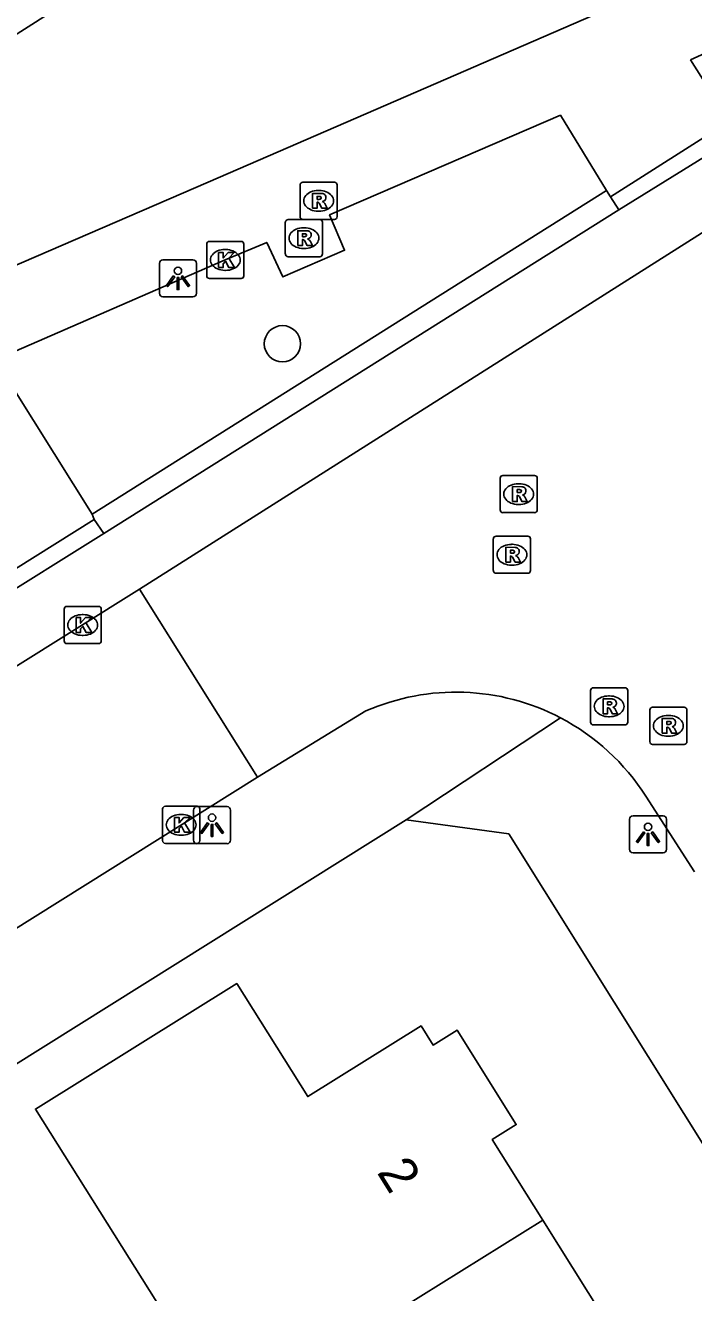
# Model space of a CAD drawing. Extents: x 159353 to 160616, y 385893 to 387321.
# Drawn here: x 159664.19 to 159682.19, y 386153.33 to 386187.43 of the extents above; entities that cross this region are included whole.
import ezdxf

# ---------------------------------------------------------------- set-up
doc = ezdxf.new("R2010")
doc.units = 0
for name, color, linetype in [('IMGEO_Boom', 7, 'Continuous'), ('IMGEO_Kolk', 7, 'Continuous'), ('IMGEO_Lichtpunt', 7, 'Continuous'), ('IMGEO_Pand', 7, 'Continuous'), ('IMGEO_Pand_nummerreeks', 7, 'Continuous'), ('IMGEO_Rijbaan_lokaal_open', 7, 'Continuous'), ('IMGEO_Rioolput', 7, 'Continuous'), ('IMGEO_Voetpad_open', 7, 'Continuous')]:
    doc.layers.add(name, color=color, linetype=linetype)

msp = doc.modelspace()

# ---------------------------------------------------------------- linework, layer by layer
at = {"layer": 'IMGEO_Boom'}
msp.add_circle((159671.116, 386178.86), 0.489, dxfattribs=at)
at = {"layer": 'IMGEO_Kolk'}
for p, q in [((159669.077, 386180.69), (159669.077, 386181.542)), ((159669.152, 386181.616), (159670.004, 386181.616)), ((159669.565, 386181.396), (159669.59, 386181.396)), ((159670.078, 386181.542), (159670.078, 386180.69)), ((159669.588, 386180.836), (159669.563, 386180.836)), ((159670.004, 386180.616), (159669.152, 386180.616)), ((159665.239, 386170.867), (159665.239, 386171.719)), ((159665.314, 386171.793), (159666.166, 386171.793)), ((159665.727, 386171.573), (159665.752, 386171.573)), ((159666.24, 386171.719), (159666.24, 386170.867)), ((159665.75, 386171.013), (159665.725, 386171.013)), ((159666.166, 386170.793), (159665.314, 386170.793)), ((159667.965, 386166.416), (159668.817, 386166.416)), ((159667.89, 386165.49), (159667.89, 386166.342)), ((159668.378, 386166.196), (159668.403, 386166.196)), ((159668.891, 386166.342), (159668.891, 386165.49)), ((159668.817, 386165.416), (159667.965, 386165.416)), ((159668.401, 386165.636), (159668.376, 386165.636))]:
    msp.add_line(p, q, dxfattribs=at)
for points in [[(159669.077, 386180.69), (159669.077, 386181.542)], [(159669.152, 386181.616), (159670.004, 386181.616)], [(159670.078, 386181.542), (159670.078, 386180.69)], [(159669.398, 386181.316), (159669.521, 386181.316), (159669.521, 386181.165), (159669.651, 386181.316), (159669.815, 386181.316), (159669.669, 386181.165), (159669.822, 386180.916), (159669.67, 386180.916), (159669.585, 386181.08), (159669.521, 386181.013), (159669.521, 386180.916), (159669.398, 386180.916), (159669.398, 386181.316)], [(159670.004, 386180.616), (159669.152, 386180.616)], [(159665.239, 386170.867), (159665.239, 386171.719)], [(159665.314, 386171.793), (159666.166, 386171.793)], [(159665.56, 386171.493), (159665.683, 386171.493), (159665.683, 386171.342), (159665.813, 386171.493), (159665.977, 386171.493), (159665.831, 386171.342), (159665.984, 386171.093), (159665.832, 386171.093), (159665.747, 386171.257), (159665.683, 386171.19), (159665.683, 386171.093), (159665.56, 386171.093), (159665.56, 386171.493)], [(159666.24, 386171.719), (159666.24, 386170.867)], [(159666.166, 386170.793), (159665.314, 386170.793)], [(159667.965, 386166.416), (159668.817, 386166.416)], [(159667.89, 386165.49), (159667.89, 386166.342)], [(159668.211, 386166.116), (159668.334, 386166.116), (159668.334, 386165.965), (159668.464, 386166.116), (159668.628, 386166.116), (159668.482, 386165.965), (159668.635, 386165.716), (159668.483, 386165.716), (159668.398, 386165.88), (159668.334, 386165.813), (159668.334, 386165.716), (159668.211, 386165.716), (159668.211, 386166.116)], [(159668.891, 386166.342), (159668.891, 386165.49)], [(159668.817, 386165.416), (159667.965, 386165.416)]]:
    msp.add_lwpolyline(points, dxfattribs=at)
for centre, start, end in [((159669.154, 386181.54), 91.552, 178.448), ((159669.154, 386181.54), 91.552, 178.448), ((159670.002, 386181.54), 1.552, 88.448), ((159670.002, 386181.54), 1.552, 88.448), ((159669.154, 386180.692), 181.552, 268.448), ((159669.154, 386180.692), 181.552, 268.448), ((159670.002, 386180.692), 271.552, 358.448), ((159670.002, 386180.692), 271.552, 358.448), ((159665.316, 386171.717), 91.552, 178.448), ((159665.316, 386171.717), 91.552, 178.448), ((159666.164, 386171.717), 1.552, 88.448), ((159666.164, 386171.717), 1.552, 88.448), ((159665.316, 386170.869), 181.552, 268.448), ((159665.316, 386170.869), 181.552, 268.448), ((159666.164, 386170.869), 271.552, 358.448), ((159666.164, 386170.869), 271.552, 358.448), ((159667.967, 386166.34), 91.552, 178.448), ((159667.967, 386166.34), 91.552, 178.448), ((159668.815, 386166.34), 1.552, 88.448), ((159668.815, 386166.34), 1.552, 88.448), ((159667.967, 386165.492), 181.552, 268.448), ((159667.967, 386165.492), 181.552, 268.448), ((159668.815, 386165.492), 271.552, 358.448), ((159668.815, 386165.492), 271.552, 358.448)]:
    msp.add_arc(centre, 0.0765, start, end, dxfattribs=at)
for centre, major_axis, ratio, start_param, end_param in [((159669.564, 386181.116), (-0.387, 0.002), 0.722429, 4.712389, 7.853982), ((159669.589, 386181.116), (-0.39, 0.002), 0.717154, 1.570796, 4.712389), ((159665.726, 386171.293), (-0.387, 0.002), 0.722429, 4.712389, 7.853982), ((159665.751, 386171.293), (-0.39, 0.002), 0.717154, 1.570796, 4.712389), ((159668.377, 386165.916), (-0.387, 0.002), 0.722429, 4.712389, 7.853982), ((159668.402, 386165.916), (-0.39, 0.002), 0.717154, 1.570796, 4.712389)]:
    msp.add_ellipse(centre, major_axis=major_axis, ratio=ratio, start_param=start_param, end_param=end_param, dxfattribs=at)
at = {"layer": 'IMGEO_Lichtpunt'}
for p, q in [((159667.805, 386181.025), (159667.805, 386180.218)), ((159667.805, 386181.025), (159667.805, 386180.218)), ((159668.707, 386181.12), (159667.899, 386181.12)), ((159668.707, 386181.12), (159667.899, 386181.12)), ((159668.801, 386180.218), (159668.801, 386181.025)), ((159668.801, 386180.218), (159668.801, 386181.025)), ((159667.899, 386180.124), (159668.707, 386180.124)), ((159667.899, 386180.124), (159668.707, 386180.124)), ((159669.624, 386166.405), (159668.816, 386166.405)), ((159669.624, 386166.405), (159668.816, 386166.405)), ((159668.722, 386166.31), (159668.722, 386165.503)), ((159668.722, 386166.31), (159668.722, 386165.503)), ((159669.718, 386165.503), (159669.718, 386166.31)), ((159669.718, 386165.503), (159669.718, 386166.31)), ((159680.461, 386166.064), (159680.461, 386165.257)), ((159680.461, 386166.064), (159680.461, 386165.257)), ((159681.363, 386166.159), (159680.555, 386166.159)), ((159681.363, 386166.159), (159680.555, 386166.159)), ((159681.457, 386165.257), (159681.457, 386166.064)), ((159681.457, 386165.257), (159681.457, 386166.064)), ((159668.816, 386165.409), (159669.624, 386165.409)), ((159668.816, 386165.409), (159669.624, 386165.409)), ((159680.555, 386165.163), (159681.363, 386165.163)), ((159680.555, 386165.163), (159681.363, 386165.163))]:
    msp.add_line(p, q, dxfattribs=at)
for points in [[(159668.179, 386180.689), (159668.218, 386180.661), (159668.03, 386180.399), (159667.992, 386180.426), (159668.179, 386180.689)], [(159668.391, 386180.661), (159668.429, 386180.688), (159668.616, 386180.426), (159668.577, 386180.398), (159668.391, 386180.661)], [(159668.281, 386180.641), (159668.328, 386180.641), (159668.328, 386180.319), (159668.281, 386180.319), (159668.281, 386180.641)], [(159669.096, 386165.974), (159669.135, 386165.946), (159668.947, 386165.684), (159668.909, 386165.711), (159669.096, 386165.974)], [(159669.198, 386165.926), (159669.245, 386165.926), (159669.245, 386165.604), (159669.198, 386165.604), (159669.198, 386165.926)], [(159669.308, 386165.946), (159669.346, 386165.973), (159669.533, 386165.711), (159669.494, 386165.683), (159669.308, 386165.946)], [(159680.835, 386165.728), (159680.874, 386165.7), (159680.686, 386165.438), (159680.648, 386165.465), (159680.835, 386165.728)], [(159680.937, 386165.68), (159680.984, 386165.68), (159680.984, 386165.358), (159680.937, 386165.358), (159680.937, 386165.68)], [(159681.047, 386165.7), (159681.085, 386165.727), (159681.272, 386165.465), (159681.233, 386165.437), (159681.047, 386165.7)]]:
    msp.add_lwpolyline(points, dxfattribs=at)
for centre in [(159668.304, 386180.823), (159669.221, 386166.108), (159680.96, 386165.862)]:
    msp.add_circle(centre, 0.0994, dxfattribs=at)
for centre, start, end in [((159667.899, 386181.025), 90, 180), ((159667.899, 386181.025), 90, 180), ((159668.707, 386181.025), 0, 90), ((159668.707, 386181.025), 0, 90), ((159667.899, 386180.218), 180, 270), ((159667.899, 386180.218), 180, 270), ((159668.707, 386180.218), 270, 0), ((159668.707, 386180.218), 270, 360), ((159668.816, 386166.31), 90, 180), ((159668.816, 386166.31), 90, 180), ((159669.624, 386166.31), 0, 90), ((159669.624, 386166.31), 0, 90), ((159680.555, 386166.064), 90, 180), ((159680.555, 386166.064), 90, 180), ((159681.363, 386166.064), 0, 90), ((159681.363, 386166.064), 0, 90), ((159668.816, 386165.503), 180, 270), ((159668.816, 386165.503), 180, 270), ((159669.624, 386165.503), 270, 0), ((159669.624, 386165.503), 270, 360), ((159680.555, 386165.257), 180, 270), ((159680.555, 386165.257), 180, 270), ((159681.363, 386165.257), 270, 0), ((159681.363, 386165.257), 270, 360)]:
    msp.add_arc(centre, 0.0946, start, end, dxfattribs=at)
at = {"layer": 'IMGEO_Pand'}
for points in [[(159665.383, 386188.102), (159662.06, 386185.987), (159661.583, 386186.744), (159657.463, 386184.135)], [(159672.103, 386151.532), (159669.661, 386150.002), (159664.466, 386158.268), (159669.886, 386161.642), (159671.796, 386158.603), (159674.849, 386160.506), (159675.173, 386159.989), (159675.818, 386160.391), (159677.412, 386157.849), (159676.767, 386157.447), (159678.126, 386155.28)], [(159678.126, 386155.28), (159672.103, 386151.532)], [(159678.126, 386155.28), (159681.365, 386150.113)]]:
    msp.add_lwpolyline(points, dxfattribs=at)
at = {"layer": 'IMGEO_Rijbaan_lokaal_open'}
for points in [[(159686.801, 386184.624), (159667.269, 386172.261)], [(159667.269, 386172.261), (159628.085, 386147.762)], [(159670.441, 386167.202), (159667.269, 386172.261)], [(159670.441, 386167.202), (159673.365, 386168.979)], [(159653.753, 386156.753), (159670.441, 386167.202)], [(159682.211, 386164.651), (159680.899, 386166.685)]]:
    msp.add_lwpolyline(points, dxfattribs=at)
for centre, radius, start, end in [((159675.792, 386163.428), 6.059, 62.3802, 113.6164), ((159675.787, 386163.426), 6.063, 32.5164, 62.3409)]:
    msp.add_arc(centre, radius, start, end, dxfattribs=at)
at = {"layer": 'IMGEO_Rioolput'}
for p, q in [((159671.59, 386182.282), (159671.59, 386183.134)), ((159671.665, 386183.208), (159672.517, 386183.208)), ((159672.591, 386183.134), (159672.591, 386182.282)), ((159672.078, 386182.988), (159672.103, 386182.988)), ((159672.101, 386182.428), (159672.076, 386182.428)), ((159671.194, 386181.278), (159671.194, 386182.13)), ((159671.269, 386182.204), (159672.121, 386182.204)), ((159672.517, 386182.208), (159671.665, 386182.208)), ((159672.195, 386182.13), (159672.195, 386181.278)), ((159671.682, 386181.984), (159671.707, 386181.984)), ((159671.705, 386181.424), (159671.68, 386181.424)), ((159672.121, 386181.204), (159671.269, 386181.204)), ((159676.976, 386174.39), (159676.976, 386175.242)), ((159677.051, 386175.316), (159677.903, 386175.316)), ((159677.977, 386175.242), (159677.977, 386174.39)), ((159677.464, 386175.096), (159677.489, 386175.096)), ((159677.903, 386174.316), (159677.051, 386174.316)), ((159677.487, 386174.536), (159677.462, 386174.536)), ((159676.794, 386172.758), (159676.794, 386173.61)), ((159676.869, 386173.684), (159677.721, 386173.684)), ((159677.795, 386173.61), (159677.795, 386172.758)), ((159677.282, 386173.464), (159677.307, 386173.464)), ((159677.305, 386172.904), (159677.28, 386172.904)), ((159677.721, 386172.684), (159676.869, 386172.684)), ((159679.411, 386168.678), (159679.411, 386169.53)), ((159679.486, 386169.604), (159680.338, 386169.604)), ((159680.412, 386169.53), (159680.412, 386168.678)), ((159679.899, 386169.384), (159679.924, 386169.384)), ((159679.922, 386168.824), (159679.897, 386168.824)), ((159681.006, 386168.154), (159681.006, 386169.006)), ((159681.081, 386169.08), (159681.933, 386169.08)), ((159681.494, 386168.86), (159681.519, 386168.86)), ((159682.007, 386169.006), (159682.007, 386168.154)), ((159680.338, 386168.604), (159679.486, 386168.604)), ((159681.933, 386168.08), (159681.081, 386168.08)), ((159681.517, 386168.3), (159681.492, 386168.3))]:
    msp.add_line(p, q, dxfattribs=at)
for points in [[(159671.59, 386182.282), (159671.59, 386183.134)], [(159671.665, 386183.208), (159672.517, 386183.208)], [(159672.591, 386183.134), (159672.591, 386182.282)], [(159672.179, 386182.906), (159671.927, 386182.908), (159671.927, 386182.508)], [(159672.105, 386182.827), (159672.051, 386182.827), (159672.051, 386182.746)], [(159672.051, 386182.746), (159672.103, 386182.746)], [(159671.927, 386182.508), (159672.051, 386182.508), (159672.051, 386182.67), (159672.062, 386182.67)], [(159672.109, 386182.641), (159672.18, 386182.508), (159672.32, 386182.508), (159672.255, 386182.634)], [(159671.194, 386181.278), (159671.194, 386182.13)], [(159671.269, 386182.204), (159672.121, 386182.204)], [(159672.517, 386182.208), (159671.665, 386182.208)], [(159672.195, 386182.13), (159672.195, 386181.278)], [(159671.783, 386181.902), (159671.531, 386181.904), (159671.531, 386181.504)], [(159671.709, 386181.823), (159671.655, 386181.823), (159671.655, 386181.742)], [(159671.655, 386181.742), (159671.707, 386181.742)], [(159671.531, 386181.504), (159671.655, 386181.504), (159671.655, 386181.666), (159671.666, 386181.666)], [(159671.713, 386181.637), (159671.784, 386181.504), (159671.924, 386181.504), (159671.859, 386181.63)], [(159672.121, 386181.204), (159671.269, 386181.204)], [(159676.976, 386174.39), (159676.976, 386175.242)], [(159677.051, 386175.316), (159677.903, 386175.316)], [(159677.977, 386175.242), (159677.977, 386174.39)], [(159677.565, 386175.014), (159677.313, 386175.016), (159677.313, 386174.616)], [(159677.491, 386174.935), (159677.437, 386174.935), (159677.437, 386174.854)], [(159677.313, 386174.616), (159677.437, 386174.616), (159677.437, 386174.778), (159677.448, 386174.778)], [(159677.437, 386174.854), (159677.489, 386174.854)], [(159677.495, 386174.749), (159677.566, 386174.616), (159677.706, 386174.616), (159677.641, 386174.742)], [(159677.903, 386174.316), (159677.051, 386174.316)], [(159676.794, 386172.758), (159676.794, 386173.61)], [(159676.869, 386173.684), (159677.721, 386173.684)], [(159677.795, 386173.61), (159677.795, 386172.758)], [(159677.383, 386173.382), (159677.131, 386173.384), (159677.131, 386172.984)], [(159677.309, 386173.303), (159677.255, 386173.303), (159677.255, 386173.222)], [(159677.255, 386173.222), (159677.307, 386173.222)], [(159677.131, 386172.984), (159677.255, 386172.984), (159677.255, 386173.146), (159677.266, 386173.146)], [(159677.313, 386173.117), (159677.384, 386172.984), (159677.524, 386172.984), (159677.459, 386173.11)], [(159677.721, 386172.684), (159676.869, 386172.684)], [(159679.411, 386168.678), (159679.411, 386169.53)], [(159679.486, 386169.604), (159680.338, 386169.604)], [(159680.412, 386169.53), (159680.412, 386168.678)], [(159680, 386169.302), (159679.748, 386169.304), (159679.748, 386168.904)], [(159679.926, 386169.223), (159679.872, 386169.223), (159679.872, 386169.142)], [(159679.872, 386169.142), (159679.924, 386169.142)], [(159679.748, 386168.904), (159679.872, 386168.904), (159679.872, 386169.066), (159679.883, 386169.066)], [(159679.93, 386169.037), (159680.001, 386168.904), (159680.141, 386168.904), (159680.076, 386169.03)], [(159681.006, 386168.154), (159681.006, 386169.006)], [(159681.081, 386169.08), (159681.933, 386169.08)], [(159681.595, 386168.778), (159681.343, 386168.78), (159681.343, 386168.38)], [(159682.007, 386169.006), (159682.007, 386168.154)], [(159680.338, 386168.604), (159679.486, 386168.604)], [(159681.343, 386168.38), (159681.467, 386168.38), (159681.467, 386168.542), (159681.478, 386168.542)], [(159681.521, 386168.699), (159681.467, 386168.699), (159681.467, 386168.618)], [(159681.467, 386168.618), (159681.519, 386168.618)], [(159681.525, 386168.513), (159681.596, 386168.38), (159681.736, 386168.38), (159681.671, 386168.506)], [(159681.933, 386168.08), (159681.081, 386168.08)]]:
    msp.add_lwpolyline(points, dxfattribs=at)
for centre, radius, start, end in [((159671.667, 386183.132), 0.0765, 91.552, 178.448), ((159671.667, 386183.132), 0.0765, 91.552, 178.448), ((159672.515, 386183.132), 0.0765, 1.552, 88.448), ((159672.515, 386183.132), 0.0765, 1.552, 88.448), ((159672.087, 386182.935), 0.19, 274.7715, 282.9687), ((159672.111, 386182.731), 0.0964, 77.0061, 93.1865), ((159672.125, 386182.788), 0.0378, 276.6634, 79.6772), ((159672.178, 386182.796), 0.109, 350.3612, 89.416), ((159672.176, 386182.796), 0.112, 277.5842, 350.9817), ((159672.061, 386182.617), 0.0533, 26.0293, 88.6989), ((159672.16, 386182.581), 0.108, 29.5134, 73.7905), ((159671.271, 386182.128), 0.0765, 91.552, 178.448), ((159671.271, 386182.128), 0.0765, 91.552, 178.448), ((159671.667, 386182.284), 0.0765, 181.552, 268.448), ((159671.667, 386182.284), 0.0765, 181.552, 268.448), ((159672.119, 386182.128), 0.0765, 1.552, 88.448), ((159672.119, 386182.128), 0.0765, 1.552, 88.448), ((159672.515, 386182.284), 0.0765, 271.552, 358.448), ((159672.515, 386182.284), 0.0765, 271.552, 358.448), ((159671.691, 386181.931), 0.19, 274.7715, 282.9687), ((159671.715, 386181.727), 0.0964, 77.0061, 93.1865), ((159671.729, 386181.784), 0.0378, 276.6634, 79.6772), ((159671.782, 386181.792), 0.109, 350.3612, 89.416), ((159671.78, 386181.792), 0.112, 277.5842, 350.9817), ((159671.665, 386181.613), 0.0533, 26.0293, 88.6989), ((159671.764, 386181.577), 0.108, 29.5134, 73.7905), ((159671.271, 386181.28), 0.0765, 181.552, 268.448), ((159671.271, 386181.28), 0.0765, 181.552, 268.448), ((159672.119, 386181.28), 0.0765, 271.552, 358.448), ((159672.119, 386181.28), 0.0765, 271.552, 358.448), ((159677.053, 386175.24), 0.0765, 91.552, 178.448), ((159677.053, 386175.24), 0.0765, 91.552, 178.448), ((159677.901, 386175.24), 0.0765, 1.552, 88.448), ((159677.901, 386175.24), 0.0765, 1.552, 88.448), ((159677.497, 386174.839), 0.0964, 77.0061, 93.1865), ((159677.511, 386174.896), 0.0378, 276.6634, 79.6772), ((159677.564, 386174.904), 0.109, 350.3612, 89.416), ((159677.562, 386174.904), 0.112, 277.5842, 350.9817), ((159677.447, 386174.725), 0.0533, 26.0293, 88.6989), ((159677.473, 386175.043), 0.19, 274.7715, 282.9687), ((159677.546, 386174.689), 0.108, 29.5134, 73.7905), ((159677.053, 386174.392), 0.0765, 181.552, 268.448), ((159677.053, 386174.392), 0.0765, 181.552, 268.448), ((159677.901, 386174.392), 0.0765, 271.552, 358.448), ((159677.901, 386174.392), 0.0765, 271.552, 358.448), ((159676.871, 386173.608), 0.0765, 91.552, 178.448), ((159676.871, 386173.608), 0.0765, 91.552, 178.448), ((159677.719, 386173.608), 0.0765, 1.552, 88.448), ((159677.719, 386173.608), 0.0765, 1.552, 88.448), ((159677.291, 386173.411), 0.19, 274.7715, 282.9687), ((159677.315, 386173.207), 0.0964, 77.0061, 93.1865), ((159677.329, 386173.264), 0.0378, 276.6634, 79.6772), ((159677.382, 386173.272), 0.109, 350.3612, 89.416), ((159677.38, 386173.272), 0.112, 277.5842, 350.9817), ((159677.265, 386173.093), 0.0533, 26.0293, 88.6989), ((159677.364, 386173.057), 0.108, 29.5134, 73.7905), ((159676.871, 386172.76), 0.0765, 181.552, 268.448), ((159676.871, 386172.76), 0.0765, 181.552, 268.448), ((159677.719, 386172.76), 0.0765, 271.552, 358.448), ((159677.719, 386172.76), 0.0765, 271.552, 358.448), ((159679.488, 386169.528), 0.0765, 91.552, 178.448), ((159679.488, 386169.528), 0.0765, 91.552, 178.448), ((159680.336, 386169.528), 0.0765, 1.552, 88.448), ((159680.336, 386169.528), 0.0765, 1.552, 88.448), ((159679.908, 386169.331), 0.19, 274.7715, 282.9687), ((159679.932, 386169.127), 0.0964, 77.0061, 93.1865), ((159679.946, 386169.184), 0.0378, 276.6634, 79.6772), ((159679.999, 386169.192), 0.109, 350.3612, 89.416), ((159679.997, 386169.192), 0.112, 277.5842, 350.9817), ((159679.882, 386169.013), 0.0533, 26.0293, 88.6989), ((159679.981, 386168.977), 0.108, 29.5134, 73.7905), ((159681.083, 386169.004), 0.0765, 91.552, 178.448), ((159681.083, 386169.004), 0.0765, 91.552, 178.448), ((159681.594, 386168.668), 0.109, 350.3612, 89.416), ((159681.931, 386169.004), 0.0765, 1.552, 88.448), ((159681.931, 386169.004), 0.0765, 1.552, 88.448), ((159679.488, 386168.68), 0.0765, 181.552, 268.448), ((159679.488, 386168.68), 0.0765, 181.552, 268.448), ((159680.336, 386168.68), 0.0765, 271.552, 358.448), ((159680.336, 386168.68), 0.0765, 271.552, 358.448), ((159681.477, 386168.489), 0.0533, 26.0293, 88.6989), ((159681.503, 386168.807), 0.19, 274.7715, 282.9687), ((159681.527, 386168.603), 0.0964, 77.0061, 93.1865), ((159681.541, 386168.66), 0.0378, 276.6634, 79.6772), ((159681.592, 386168.668), 0.112, 277.5842, 350.9817), ((159681.576, 386168.453), 0.108, 29.5134, 73.7905), ((159681.083, 386168.156), 0.0765, 181.552, 268.448), ((159681.083, 386168.156), 0.0765, 181.552, 268.448), ((159681.931, 386168.156), 0.0765, 271.552, 358.448), ((159681.931, 386168.156), 0.0765, 271.552, 358.448)]:
    msp.add_arc(centre, radius, start, end, dxfattribs=at)
for centre, major_axis, ratio, start_param, end_param in [((159672.077, 386182.708), (-0.387, 0.002), 0.722429, 4.712389, 7.853982), ((159672.102, 386182.708), (-0.39, 0.002), 0.717154, 1.570796, 4.712389), ((159671.681, 386181.704), (-0.387, 0.002), 0.722429, 4.712389, 7.853982), ((159671.706, 386181.704), (-0.39, 0.002), 0.717154, 1.570796, 4.712389), ((159677.463, 386174.816), (-0.387, 0.002), 0.722429, 4.712389, 7.853982), ((159677.488, 386174.816), (-0.39, 0.002), 0.717154, 1.570796, 4.712389), ((159677.281, 386173.184), (-0.387, 0.002), 0.722429, 4.712389, 7.853982), ((159677.306, 386173.184), (-0.39, 0.002), 0.717154, 1.570796, 4.712389), ((159679.898, 386169.104), (-0.387, 0.002), 0.722429, 4.712389, 7.853982), ((159679.923, 386169.104), (-0.39, 0.002), 0.717154, 1.570796, 4.712389), ((159681.493, 386168.58), (-0.387, 0.002), 0.722429, 4.712389, 7.853982), ((159681.518, 386168.58), (-0.39, 0.002), 0.717154, 1.570796, 4.712389)]:
    msp.add_ellipse(centre, major_axis=major_axis, ratio=ratio, start_param=start_param, end_param=end_param, dxfattribs=at)
at = {"layer": 'IMGEO_Voetpad_open'}
for points in [[(159719.747, 386207.6), (159707.116, 386199.677), (159669.117, 386183.212), (159617.444, 386160.891)], [(159682.099, 386186.503), (159683.271, 386187.026), (159683.947, 386185.537), (159683.047, 386185.008), (159682.099, 386186.503)], [(159665.998, 386174.271), (159663.38, 386178.426), (159669.578, 386181.115), (159670.692, 386181.586), (159671.129, 386180.658), (159672.791, 386181.378), (159672.385, 386182.329), (159678.601, 386185.01), (159679.843, 386182.982)], [(159679.947, 386182.816), (159683.126, 386184.832), (159683.351, 386184.43)], [(159683.351, 386184.43), (159680.171, 386182.463)], [(159679.843, 386182.982), (159665.998, 386174.271)], [(159679.947, 386182.816), (159679.843, 386182.982)], [(159680.171, 386182.463), (159679.947, 386182.816)], [(159666.308, 386173.758), (159680.171, 386182.463)], [(159665.998, 386174.271), (159666.048, 386174.133)], [(159662.86, 386172.145), (159666.048, 386174.133)], [(159666.048, 386174.133), (159666.308, 386173.758)], [(159666.308, 386173.758), (159663.117, 386171.76)], [(159678.601, 386168.796), (159674.448, 386166.054)], [(159674.448, 386166.054), (159663.861, 386159.423), (159663.923, 386159.326), (159657.127, 386155.101)], [(159712.934, 386108.61), (159677.208, 386165.677), (159674.448, 386166.054)]]:
    msp.add_lwpolyline(points, dxfattribs=at)

# ---------------------------------------------------------------- texts
at = {"layer": 'IMGEO_Pand_nummerreeks'}
msp.add_text('2', height=1, rotation=301.9122, dxfattribs=at).set_placement((159673.644, 386156.567))

doc.saveas('drawing.dxf')
